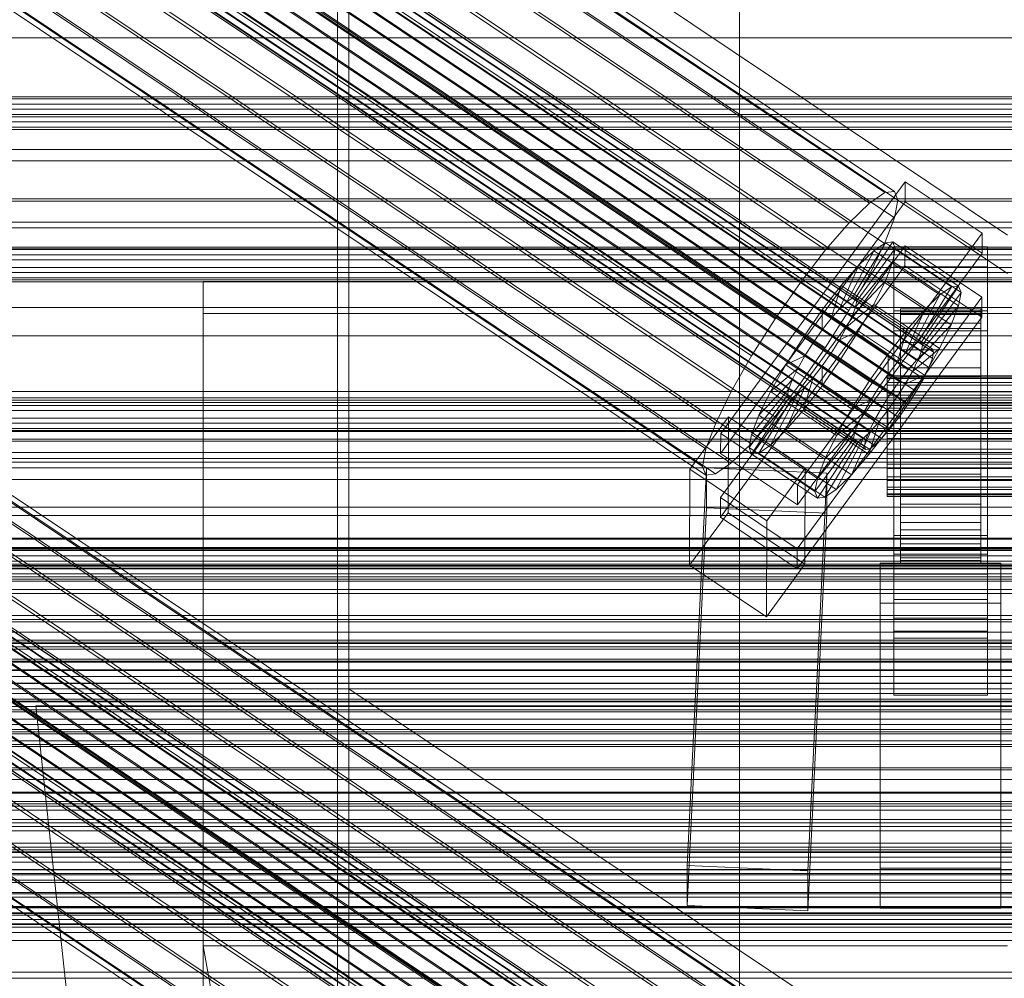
# Model space of a CAD drawing. Header units: millimetres. Extents: x -4738 to 65662, y -68080 to 6847.
# Tile 337 of 656: x -277 to -130, y -33026 to -32883. Entities that reach past the tile are written whole.
import ezdxf

# ---------------------------------------------------------------- set-up
doc = ezdxf.new("R2010")
doc.units = ezdxf.units.MM
for name, color, linetype, lineweight in [('COTAS_P', 1, 'Continuous', 0), ('frontal_C01', 7, 'Continuous', 0), ('frontal_C02', 7, 'Continuous', 0), ('frontal_C02-briq', 7, 'Continuous', 0), ('frontal_C03', 7, 'Continuous', 0), ('frontal_C03-dry', 7, 'Continuous', 0), ('frontal_dosificador', 7, 'Continuous', 0), ('frontal_secador', 7, 'Continuous', 0)]:
    doc.layers.add(name, color=color, linetype=linetype, lineweight=lineweight)
doc.dimstyles.new('R19_100', dxfattribs={"dimtxt": 250, "dimasz": 150, "dimexe": 150, "dimexo": 80, "dimgap": 100, "dimtad": 1, "dimtih": 1, "dimtoh": 1, "dimdsep": 46, "dimcen": 0.09, "dimadec": 0, "dimazin": 0, "dimtfac": 1, "dimtdec": 4, "dimtofl": 0, "dimtmove": 0, "dimatfit": 3, "dimfxl": 1, "dimtolj": 1, "dimtzin": 0, "dimarcsym": 0})

# ---------------------------------------------------------------- blocks, each defined once
blk = doc.blocks.new('DIM_R30_49')
at = {"layer": 'COTAS_P'}
for p, q in [((-150, -32300), (550, -32300)), ((550, -32300), (505, -32450)), ((550, -34900), (550, -32300)), ((550, -32300), (595, -32450)), ((550, -34900), (505, -34750)), ((550, -34900), (595, -34750)), ((-150, -34900), (550, -34900))]:
    blk.add_line(p, q, dxfattribs=at)
blk.add_text('2600 P', height=250, rotation=90, dxfattribs=at).set_placement((450, -33600))

msp = doc.modelspace()

# ---------------------------------------------------------------- linework, layer by layer
at = {"layer": 'frontal_C01'}
for p, q in [((300, -32939.804), (-300, -32939.804)), ((-300, -32963.878), (300, -32963.878)), ((300, -33020.011), (-300, -33020.011)), ((-130, -33020.803), (-250, -33020.803)), ((-250, -33020.803), (-228.298, -33143.494)), ((-250, -33020.803), (-250, -33026.583)), ((300, -33025.623), (-300, -33025.623))]:
    msp.add_line(p, q, dxfattribs=at)
at = {"layer": 'frontal_C02'}
for p, q in [((-332.629, -32785.229), (-148.32, -32908.484)), ((-331.181, -32785.072), (-146.872, -32908.326)), ((-334.938, -32786.817), (-150.629, -32910.072)), ((-330.692, -32786.355), (-146.383, -32909.609)), ((-356.348, -32789.478), (-142.549, -32932.453)), ((-355.53, -32788.916), (-141.731, -32931.891)), ((-355.017, -32788.86), (-141.218, -32931.835)), ((-354.844, -32789.314), (-141.045, -32932.29)), ((-337.95, -32789.726), (-153.641, -32912.981)), ((-331.197, -32788.99), (-146.887, -32912.245)), ((-357.415, -32790.509), (-143.617, -32933.484)), ((-355.022, -32790.248), (-141.224, -32933.224)), ((-358.659, -32791.938), (-144.861, -32934.913)), ((-355.541, -32791.598), (-141.742, -32934.573)), ((-146.196, -32936.643), (-359.995, -32793.667)), ((-356.363, -32793.272), (-142.565, -32936.247)), ((-341.461, -32793.759), (-157.152, -32917.013)), ((-332.659, -32792.8), (-148.35, -32916.055)), ((-361.332, -32795.58), (-147.533, -32938.555)), ((-357.434, -32795.155), (-143.635, -32938.13)), ((-362.578, -32797.544), (-148.779, -32940.52)), ((-358.68, -32797.12), (-144.881, -32940.095)), ((-334.981, -32797.523), (-150.672, -32920.778)), ((-363.648, -32799.428), (-149.85, -32942.403)), ((-360.017, -32799.032), (-146.218, -32942.008)), ((-160.922, -32921.894), (-345.231, -32798.64)), ((-364.471, -32801.101), (-150.672, -32944.077)), ((-361.352, -32800.762), (-147.554, -32943.737)), ((-364.989, -32802.451), (-151.191, -32945.427)), ((-362.596, -32802.191), (-148.798, -32945.166)), ((-338.003, -32802.839), (-153.694, -32926.093)), ((-365.168, -32803.385), (-151.369, -32946.361)), ((-364.995, -32803.84), (-151.196, -32946.815)), ((-364.482, -32803.784), (-150.683, -32946.759)), ((-363.664, -32803.221), (-149.865, -32946.197)), ((-349.002, -32804.037), (-164.693, -32927.291)), ((-341.52, -32808.384), (-157.211, -32931.638)), ((-352.519, -32809.582), (-168.21, -32932.836)), ((-345.291, -32813.781), (-160.982, -32937.035)), ((-355.541, -32814.897), (-171.232, -32938.152)), ((-349.061, -32818.662), (-164.752, -32941.916)), ((-357.863, -32819.62), (-173.554, -32942.875)), ((-359.326, -32823.43), (-175.016, -32946.684)), ((-352.572, -32822.694), (-168.263, -32945.949)), ((-359.83, -32826.066), (-175.521, -32949.32)), ((-355.584, -32825.603), (-171.275, -32948.858)), ((-359.341, -32827.349), (-175.032, -32950.603)), ((-357.893, -32827.191), (-173.584, -32950.445)), ((-130, -32914.819), (-228.298, -32849.083)), ((-228.298, -32849.083), (-228.298, -32982.474)), ((-228.298, -32988.204), (-228.298, -32854.814)), ((-228.298, -32854.814), (-130, -32920.549)), ((425, -32885.412), (-425, -32885.412)), ((-425, -32896.866), (425, -32896.866)), ((300, -32902.079), (-300, -32902.079)), ((-172.809, -32944.392), (-145.277, -32906.87)), ((-145.289, -32909.85), (-145.277, -32906.87)), ((-145.277, -32906.87), (-133.809, -32914.539)), ((-150.629, -32910.072), (-148.32, -32908.484)), ((-148.32, -32908.484), (-146.872, -32908.326)), ((-146.872, -32908.326), (-146.383, -32909.609)), ((300, -32909.43), (-300, -32909.43)), ((-145.289, -32909.85), (-172.821, -32947.373)), ((-153.641, -32912.981), (-150.629, -32910.072)), ((-146.383, -32909.609), (-146.887, -32912.245)), ((-133.821, -32917.519), (-145.289, -32909.85)), ((-157.152, -32917.013), (-153.641, -32912.981)), ((-146.887, -32912.245), (-148.35, -32916.055)), ((-133.809, -32914.539), (-161.341, -32952.061)), ((-133.809, -32914.539), (-133.821, -32917.519)), ((-153.199, -32924.222), (-148.226, -32915.962)), ((-152.686, -32924.166), (-147.143, -32915.844)), ((-148.35, -32916.055), (-150.672, -32920.778)), ((-148.226, -32915.962), (-149.953, -32917.149)), ((-147.143, -32915.844), (-148.226, -32915.962)), ((-148.226, -32915.962), (-138.396, -32922.535)), ((-147.143, -32915.844), (-137.313, -32922.417)), ((-146.777, -32916.803), (-147.143, -32915.844)), ((-172.847, -32953.93), (-145.315, -32916.407)), ((-161.353, -32955.042), (-133.821, -32917.519)), ((-160.922, -32921.894), (-157.152, -32917.013)), ((-154.017, -32924.784), (-149.953, -32917.149)), ((-152.513, -32924.62), (-146.777, -32916.803)), ((-149.953, -32917.149), (-152.207, -32919.325)), ((-149.953, -32917.149), (-140.123, -32923.723)), ((-147.155, -32918.775), (-146.777, -32916.803)), ((-147, -32919.562), (-147, -32916.581)), ((-147, -32916.581), (-133, -32916.581)), ((-147, -32962.4), (-147, -32916.581)), ((-146.777, -32916.803), (-136.948, -32923.377)), ((-145.327, -32919.388), (-145.315, -32916.407)), ((-145.315, -32916.407), (-133.847, -32924.076)), ((-133, -32916.581), (-133, -32919.562)), ((-133, -32916.581), (-133, -32962.4)), ((-332.629, -32918.62), (-148.32, -33041.874)), ((-331.181, -32918.462), (-146.872, -33041.717)), ((-152.692, -32925.554), (-147.155, -32918.775)), ((-148.249, -32921.625), (-147.155, -32918.775)), ((-147.155, -32918.775), (-137.325, -32925.349)), ((-334.938, -32920.207), (-150.629, -33043.462)), ((-330.692, -32919.745), (-146.383, -33042.999)), ((-145.327, -32919.388), (-172.859, -32956.91)), ((-155.085, -32925.815), (-152.207, -32919.325)), ((-152.207, -32919.325), (-154.833, -32922.342)), ((-152.207, -32919.325), (-142.377, -32925.899)), ((-133, -32919.562), (-147, -32919.562)), ((-147, -32919.562), (-147, -32965.38)), ((-133.859, -32927.057), (-145.327, -32919.388)), ((-133, -32965.38), (-133, -32919.562)), ((300, -32921.819), (-300, -32921.819)), ((250, -32921.727), (-250, -32921.727)), ((-250, -32921.727), (-250, -35767.183)), ((-250, -32921.727), (-250, -32926.497)), ((-164.693, -32927.291), (-160.922, -32921.894)), ((-150.672, -32920.778), (-153.694, -32926.093)), ((-153.21, -32926.904), (-148.249, -32921.625)), ((-149.985, -32925.158), (-148.249, -32921.625)), ((-148.249, -32921.625), (-138.419, -32928.198)), ((-356.348, -32922.869), (-142.549, -33065.844)), ((-355.53, -32922.306), (-141.731, -33065.281)), ((-355.017, -32922.25), (-141.218, -33065.225)), ((-354.844, -32922.705), (-141.045, -33065.68)), ((-337.95, -32923.116), (-153.641, -33046.371)), ((-331.197, -32922.381), (-146.887, -33045.635)), ((-154.833, -32922.342), (-157.653, -32925.993)), ((-156.329, -32927.244), (-154.833, -32922.342)), ((-154.833, -32922.342), (-145.003, -32928.915)), ((-138.396, -32922.535), (-143.369, -32930.795)), ((-137.313, -32922.417), (-142.856, -32930.74)), ((-136.948, -32923.377), (-142.683, -32931.194)), ((-140.123, -32923.723), (-138.396, -32922.535)), ((-138.396, -32922.535), (-137.313, -32922.417)), ((-136.948, -32923.377), (-137.325, -32925.349)), ((-137.313, -32922.417), (-136.948, -32923.377)), ((-357.415, -32923.899), (-143.617, -33066.875)), ((-355.022, -32923.639), (-141.224, -33066.614)), ((-133.847, -32924.076), (-161.379, -32961.599)), ((-155.085, -32925.815), (-154.017, -32924.784)), ((-154.017, -32924.784), (-153.199, -32924.222)), ((-144.188, -32931.358), (-154.017, -32924.784)), ((-153.199, -32924.222), (-152.686, -32924.166)), ((-143.369, -32930.795), (-153.199, -32924.222)), ((-152.513, -32924.62), (-152.692, -32925.554)), ((-142.856, -32930.74), (-152.686, -32924.166)), ((-152.686, -32924.166), (-152.513, -32924.62)), ((-142.683, -32931.194), (-152.513, -32924.62)), ((-140.123, -32923.723), (-144.188, -32931.358)), ((-142.377, -32925.899), (-140.123, -32923.723)), ((-133.847, -32924.076), (-133.859, -32927.057)), ((-358.659, -32925.328), (-144.861, -33068.303)), ((-355.541, -32924.988), (-141.742, -33067.964)), ((-332.659, -32926.19), (-148.35, -33049.445)), ((300, -32925.624), (-300, -32925.624)), ((-157.653, -32925.993), (-160.474, -32930.03)), ((-157.653, -32925.993), (-157.665, -32928.973)), ((-147.823, -32932.567), (-157.653, -32925.993)), ((-153.694, -32926.093), (-157.211, -32931.638)), ((-156.329, -32927.244), (-155.085, -32925.815)), ((-145.255, -32932.389), (-155.085, -32925.815)), ((-154.033, -32928.578), (-149.985, -32925.158)), ((-152.692, -32925.554), (-153.21, -32926.904)), ((-142.862, -32932.128), (-152.692, -32925.554)), ((-152.246, -32929.134), (-149.985, -32925.158)), ((-149.985, -32925.158), (-140.156, -32931.731)), ((-147, -32929.099), (-147, -32926.119)), ((-147, -32926.119), (-133, -32926.119)), ((-147, -32971.937), (-147, -32926.119)), ((-146, -32935.802), (-146, -32925.811)), ((-146, -32925.811), (-146, -32926.257)), ((-146, -32925.811), (-134, -32925.811)), ((-146, -32926.658), (-146, -32925.811)), ((-146, -32936.014), (-146, -32926.257)), ((-146, -32926.257), (-146, -32927.966)), ((-146, -32926.257), (-134, -32926.257)), ((-142.377, -32925.899), (-145.255, -32932.389)), ((-145.003, -32928.915), (-142.377, -32925.899)), ((-137.325, -32925.349), (-142.862, -32932.128)), ((-137.325, -32925.349), (-138.419, -32928.198)), ((-134, -32926.257), (-134, -32925.811)), ((-134, -32925.811), (-134, -32935.802)), ((-134, -32925.811), (-134, -32926.658)), ((-134, -32927.966), (-134, -32926.257)), ((-134, -32926.257), (-134, -32936.014)), ((-133, -32926.119), (-133, -32929.099)), ((-133, -32926.119), (-133, -32971.937)), ((-146.196, -33070.033), (-359.995, -32927.058)), ((-356.363, -32926.662), (-142.565, -33069.637)), ((-341.461, -32927.149), (-157.152, -33050.404)), ((-250, -35771.953), (-250, -32926.497)), ((-250, -32926.497), (250, -32926.497)), ((-168.21, -32932.836), (-164.693, -32927.291)), ((-161.391, -32964.579), (-133.859, -32927.057)), ((-157.665, -32928.973), (-156.329, -32927.244)), ((-146.499, -32933.818), (-156.329, -32927.244)), ((-153.21, -32926.904), (-154.033, -32928.578)), ((-143.38, -32933.478), (-153.21, -32926.904)), ((-146, -32936.204), (-146, -32926.658)), ((-146, -32926.658), (-134, -32926.658)), ((-146, -32928.742), (-146, -32926.658)), ((-134, -32926.658), (-134, -32936.204)), ((-134, -32926.658), (-134, -32928.742)), ((-361.332, -32928.97), (-147.533, -33071.945)), ((-357.434, -32928.545), (-143.635, -33071.521)), ((-159.001, -32930.886), (-157.665, -32928.973)), ((-157.665, -32928.973), (-147.835, -32935.547)), ((-154.033, -32928.578), (-155.103, -32930.461)), ((-155.103, -32930.461), (-152.246, -32929.134)), ((-154.877, -32933.282), (-152.246, -32929.134)), ((-144.203, -32935.151), (-154.033, -32928.578)), ((-152.246, -32929.134), (-142.416, -32935.707)), ((-147.823, -32932.567), (-145.003, -32928.915)), ((-133, -32929.099), (-147, -32929.099)), ((-147, -32929.099), (-147, -32974.918)), ((-145.003, -32928.915), (-146.499, -32933.818)), ((-146, -32936.823), (-146, -32927.966)), ((-146, -32927.966), (-146, -32930.822)), ((-146, -32927.966), (-134, -32927.966)), ((-146, -32937.191), (-146, -32928.742)), ((-146, -32928.742), (-134, -32928.742)), ((-146, -32931.92), (-146, -32928.742)), ((-138.419, -32928.198), (-143.38, -32933.478)), ((-138.419, -32928.198), (-140.156, -32931.731)), ((-134, -32930.822), (-134, -32927.966)), ((-134, -32927.966), (-134, -32936.823)), ((-134, -32928.742), (-134, -32937.191)), ((-134, -32928.742), (-134, -32931.92)), ((-133, -32974.918), (-133, -32929.099)), ((-358.68, -32930.51), (-144.881, -33073.486)), ((300, -32929.85), (-300, -32929.85)), ((-160.474, -32930.03), (-163.105, -32934.178)), ((-159.001, -32930.886), (-160.474, -32930.03)), ((-160.474, -32930.03), (-150.644, -32936.604)), ((-155.103, -32930.461), (-156.35, -32932.426)), ((-145.274, -32937.035), (-155.103, -32930.461)), ((-142.856, -32930.74), (-143.369, -32930.795)), ((-142.683, -32931.194), (-142.856, -32930.74)), ((-362.578, -32930.935), (-148.779, -33073.91)), ((-160.922, -33055.285), (-345.231, -32932.03)), ((-334.981, -32930.914), (-150.672, -33054.168)), ((-157.211, -32931.638), (-160.982, -32937.035)), ((-160.247, -32932.851), (-159.001, -32930.886)), ((-149.171, -32937.459), (-159.001, -32930.886)), ((-146, -32938.176), (-146, -32930.822)), ((-146, -32930.822), (-146, -32934.631)), ((-146, -32930.822), (-134, -32930.822)), ((-146, -32938.696), (-146, -32931.92)), ((-146, -32931.92), (-134, -32931.92)), ((-146, -32935.975), (-146, -32931.92)), ((-144.188, -32931.358), (-145.255, -32932.389)), ((-140.156, -32931.731), (-144.203, -32935.151)), ((-143.369, -32930.795), (-144.188, -32931.358)), ((-143.38, -32933.478), (-142.862, -32932.128)), ((-142.862, -32932.128), (-142.683, -32931.194)), ((-142.549, -32932.453), (-141.731, -32931.891)), ((-140.156, -32931.731), (-142.416, -32935.707)), ((-141.731, -32931.891), (-141.218, -32931.835)), ((-141.218, -32931.835), (-141.045, -32932.29)), ((-134, -32934.631), (-134, -32930.822)), ((-134, -32930.822), (-134, -32938.176)), ((-134, -32931.92), (-134, -32938.696)), ((-134, -32931.92), (-134, -32935.975)), ((-363.648, -32932.818), (-149.85, -33075.793)), ((-360.017, -32932.423), (-146.218, -33075.398)), ((-171.232, -32938.152), (-168.21, -32932.836)), ((-160.247, -32932.851), (-163.105, -32934.178)), ((-161.318, -32934.734), (-160.247, -32932.851)), ((-150.417, -32939.424), (-160.247, -32932.851)), ((-157.698, -32937.319), (-154.877, -32933.282)), ((-156.35, -32932.426), (-157.686, -32934.338)), ((-156.35, -32932.426), (-154.877, -32933.282)), ((-146.52, -32939), (-156.35, -32932.426)), ((-154.877, -32933.282), (-145.047, -32939.855)), ((-150.644, -32936.604), (-147.823, -32932.567)), ((-147.835, -32935.547), (-147.823, -32932.567)), ((-145.255, -32932.389), (-146.499, -32933.818)), ((-144.861, -32934.913), (-143.617, -32933.484)), ((-144.203, -32935.151), (-143.38, -32933.478)), ((-143.617, -32933.484), (-142.549, -32932.453)), ((-141.224, -32933.224), (-141.742, -32934.573)), ((-141.045, -32932.29), (-141.224, -32933.224)), ((-364.471, -32934.492), (-150.672, -33077.467)), ((-361.352, -32934.152), (-147.554, -33077.127)), ((-163.105, -32934.178), (-165.365, -32938.154)), ((-161.318, -32934.734), (-165.365, -32938.154)), ((-163.105, -32934.178), (-153.275, -32940.752)), ((-162.14, -32936.408), (-161.318, -32934.734)), ((-151.488, -32941.308), (-161.318, -32934.734)), ((-157.686, -32934.338), (-159.022, -32936.068)), ((-157.686, -32934.338), (-157.698, -32937.319)), ((-147.856, -32940.912), (-157.686, -32934.338)), ((-146.499, -32933.818), (-147.835, -32935.547)), ((-146.196, -32936.643), (-144.861, -32934.913)), ((-146, -32939.98), (-146, -32934.631)), ((-146, -32934.631), (-146, -32939.132)), ((-146, -32934.631), (-134, -32934.631)), ((-145.274, -32937.035), (-144.203, -32935.151)), ((-141.742, -32934.573), (-142.565, -32936.247)), ((-134, -32939.132), (-134, -32934.631)), ((-134, -32934.631), (-134, -32939.98)), ((-364.989, -32935.842), (-151.191, -33078.817)), ((-363.664, -32936.612), (-149.865, -33079.587)), ((-362.596, -32935.581), (-148.798, -33078.556)), ((-338.003, -32936.229), (-153.694, -33059.484)), ((-162.14, -32936.408), (-167.102, -32941.687)), ((-162.659, -32937.757), (-162.14, -32936.408)), ((-152.311, -32942.981), (-162.14, -32936.408)), ((-159.022, -32936.068), (-160.518, -32940.97)), ((-159.022, -32936.068), (-160.266, -32937.497)), ((-149.192, -32942.641), (-159.022, -32936.068)), ((-153.275, -32940.752), (-150.644, -32936.604)), ((-150.644, -32936.604), (-149.171, -32937.459)), ((-147.835, -32935.547), (-149.171, -32937.459)), ((-148, -32936.204), (-148, -32935.802)), ((-148, -32935.802), (-148, -32936.014)), ((-148, -32935.802), (148, -32935.802)), ((-148, -32936.014), (-148, -32936.823)), ((-148, -32936.014), (148, -32936.014)), ((-148, -32937.191), (-148, -32936.204)), ((-148, -32936.204), (148, -32936.204)), ((-147.533, -32938.555), (-146.196, -32936.643)), ((-146, -32936.014), (-146, -32935.802)), ((-134, -32935.802), (-146, -32935.802)), ((-146, -32935.802), (-146, -32936.204)), ((-146, -32940.617), (-146, -32935.975)), ((-146, -32935.975), (-134, -32935.975)), ((-146, -32940.631), (-146, -32935.975)), ((-146, -32936.823), (-146, -32936.014)), ((-134, -32936.014), (-146, -32936.014)), ((-134, -32936.204), (-146, -32936.204)), ((-146, -32936.204), (-146, -32937.191)), ((-142.416, -32935.707), (-145.274, -32937.035)), ((-142.416, -32935.707), (-145.047, -32939.855)), ((-142.565, -32936.247), (-143.635, -32938.13)), ((-134, -32935.802), (-134, -32936.014)), ((-134, -32936.204), (-134, -32935.802)), ((-134, -32935.975), (-134, -32940.617)), ((-134, -32935.975), (-134, -32940.631)), ((-134, -32936.014), (-134, -32936.823)), ((-134, -32937.191), (-134, -32936.204)), ((-365.168, -32936.776), (-151.369, -33079.751)), ((-364.995, -32937.23), (-151.196, -33080.205)), ((-364.482, -32937.174), (-150.683, -33080.15)), ((-349.002, -32937.427), (-164.693, -33060.682)), ((-162.659, -32937.757), (-168.196, -32944.537)), ((-160.982, -32937.035), (-164.752, -32941.916)), ((-160.266, -32937.497), (-163.144, -32943.987)), ((-162.837, -32938.691), (-162.659, -32937.757)), ((-152.829, -32944.331), (-162.659, -32937.757)), ((-160.266, -32937.497), (-161.333, -32938.528)), ((-160.518, -32940.97), (-157.698, -32937.319)), ((-150.436, -32944.07), (-160.266, -32937.497)), ((-157.698, -32937.319), (-147.868, -32943.892)), ((-149.171, -32937.459), (-150.417, -32939.424)), ((-148, -32936.823), (-148, -32938.176)), ((-148, -32936.823), (148, -32936.823)), ((-148, -32938.696), (-148, -32937.191)), ((-148, -32937.191), (148, -32937.191)), ((-146.52, -32939), (-145.274, -32937.035)), ((-146, -32938.176), (-146, -32936.823)), ((-134, -32936.823), (-146, -32936.823)), ((-134, -32937.191), (-146, -32937.191)), ((-146, -32937.191), (-146, -32938.696)), ((-143.635, -32938.13), (-144.881, -32940.095)), ((-134, -32936.823), (-134, -32938.176)), ((-134, -32938.696), (-134, -32937.191)), ((-173.554, -32942.875), (-171.232, -32938.152)), ((-162.837, -32938.691), (-168.573, -32946.509)), ((-162.664, -32939.146), (-168.208, -32947.468)), ((-162.151, -32939.09), (-167.125, -32947.35)), ((-165.365, -32938.154), (-167.102, -32941.687)), ((-161.333, -32938.528), (-165.397, -32946.163)), ((-165.365, -32938.154), (-155.535, -32944.728)), ((-162.664, -32939.146), (-162.837, -32938.691)), ((-153.008, -32945.265), (-162.837, -32938.691)), ((-162.151, -32939.09), (-162.664, -32939.146)), ((-152.835, -32945.72), (-162.664, -32939.146)), ((-161.333, -32938.528), (-162.151, -32939.09)), ((-152.321, -32945.664), (-162.151, -32939.09)), ((-151.503, -32945.101), (-161.333, -32938.528)), ((-153.275, -32940.752), (-150.417, -32939.424)), ((-150.417, -32939.424), (-151.488, -32941.308)), ((-148.779, -32940.52), (-147.533, -32938.555)), ((-148, -32938.176), (-148, -32939.98)), ((-148, -32938.176), (148, -32938.176)), ((-148, -32940.617), (-148, -32938.696)), ((-148, -32938.696), (148, -32938.696)), ((-147.856, -32940.912), (-146.52, -32939)), ((-145.047, -32939.855), (-146.52, -32939)), ((-146, -32939.98), (-146, -32938.176)), ((-134, -32938.176), (-146, -32938.176)), ((-134, -32938.696), (-146, -32938.696)), ((-146, -32938.696), (-146, -32940.617)), ((-146, -32939.132), (-146, -32942.112)), ((-134, -32939.132), (-146, -32939.132)), ((-146, -32939.132), (-146, -32944.019)), ((-134, -32938.176), (-134, -32939.98)), ((-134, -32940.617), (-134, -32938.696)), ((-134, -32942.112), (-134, -32939.132)), ((-134, -32944.019), (-134, -32939.132)), ((-163.144, -32943.987), (-160.518, -32940.97)), ((-160.518, -32940.97), (-150.688, -32947.544)), ((-155.535, -32944.728), (-153.275, -32940.752)), ((-149.85, -32942.403), (-148.779, -32940.52)), ((-149.192, -32942.641), (-147.856, -32940.912)), ((-148, -32939.98), (-148, -32942.112)), ((-148, -32939.98), (148, -32939.98)), ((-148, -32942.823), (-148, -32940.617)), ((-148, -32940.617), (148, -32940.617)), ((-145.047, -32939.855), (-147.868, -32943.892)), ((-147.868, -32943.892), (-147.856, -32940.912)), ((-144.881, -32940.095), (-146.218, -32942.008)), ((-146, -32942.112), (-146, -32939.98)), ((-134, -32939.98), (-146, -32939.98)), ((-134, -32940.617), (-146, -32940.617)), ((-146, -32940.617), (-146, -32942.823)), ((-146, -32942.823), (-146, -32940.631)), ((-146, -32940.631), (-134, -32940.631)), ((-146, -32945.571), (-146, -32940.631)), ((-134, -32939.98), (-134, -32942.112)), ((-134, -32942.823), (-134, -32940.617)), ((-134, -32940.631), (-134, -32942.823)), ((-134, -32940.631), (-134, -32945.571)), ((-341.52, -32941.774), (-157.211, -33065.029)), ((-177.394, -32949.752), (-171.658, -32941.934)), ((-171.715, -32956.241), (-171.658, -32941.934)), ((-171.658, -32941.934), (-160.19, -32949.604)), ((-164.752, -32941.916), (-168.263, -32945.949)), ((-167.102, -32941.687), (-168.196, -32944.537)), ((-167.102, -32941.687), (-157.272, -32948.261)), ((-155.535, -32944.728), (-151.488, -32941.308)), ((-151.488, -32941.308), (-152.311, -32942.981)), ((-150.672, -32944.077), (-149.85, -32942.403)), ((-148, -32942.112), (-148, -32944.427)), ((148, -32942.112), (-148, -32942.112)), ((-146.218, -32942.008), (-147.554, -32943.737)), ((-146, -32942.112), (-134, -32942.112)), ((-146, -32944.427), (-146, -32942.112)), ((-134, -32942.112), (-134, -32944.427)), ((-352.519, -32942.972), (-168.21, -33066.227)), ((-175.016, -32946.684), (-173.554, -32942.875)), ((-165.397, -32946.163), (-163.144, -32943.987)), ((-163.144, -32943.987), (-153.314, -32950.56)), ((-157.272, -32948.261), (-152.311, -32942.981)), ((-152.311, -32942.981), (-152.829, -32944.331)), ((-150.688, -32947.544), (-149.192, -32942.641)), ((-147.868, -32943.892), (-150.688, -32947.544)), ((-150.436, -32944.07), (-149.192, -32942.641)), ((-147.554, -32943.737), (-148.798, -32945.166)), ((-148, -32945.163), (-148, -32942.823)), ((-148, -32942.823), (148, -32942.823)), ((-134, -32942.823), (-146, -32942.823)), ((-146, -32942.823), (-146, -32945.163)), ((-134, -32945.163), (-134, -32942.823)), ((-172.809, -32944.392), (-172.821, -32947.373)), ((-161.341, -32952.061), (-172.809, -32944.392)), ((-168.196, -32944.537), (-168.573, -32946.509)), ((-168.196, -32944.537), (-158.366, -32951.11)), ((-158.743, -32953.082), (-153.008, -32945.265)), ((-158.366, -32951.11), (-152.829, -32944.331)), ((-157.272, -32948.261), (-155.535, -32944.728)), ((-155.567, -32952.736), (-151.503, -32945.101)), ((-153.314, -32950.56), (-150.436, -32944.07)), ((-152.829, -32944.331), (-153.008, -32945.265)), ((-153.008, -32945.265), (-152.835, -32945.72)), ((-152.321, -32945.664), (-151.503, -32945.101)), ((-151.503, -32945.101), (-150.436, -32944.07)), ((-151.369, -32946.361), (-151.191, -32945.427)), ((-151.191, -32945.427), (-150.672, -32944.077)), ((-148.798, -32945.166), (-149.865, -32946.197)), ((-148, -32944.427), (-148, -32946.767)), ((-148, -32944.427), (148, -32944.427)), ((-148, -32947.477), (-148, -32945.163)), ((-148, -32945.163), (148, -32945.163)), ((-146, -32944.427), (-146, -32944.019)), ((-146, -32944.019), (-146, -32948.959)), ((-146, -32944.019), (-134, -32944.019)), ((-146, -32946.767), (-146, -32944.427)), ((-134, -32944.427), (-146, -32944.427)), ((-146, -32945.163), (-146, -32945.571)), ((-134, -32945.163), (-146, -32945.163)), ((-146, -32945.163), (-146, -32947.477)), ((-134, -32948.959), (-134, -32944.019)), ((-134, -32944.019), (-134, -32944.427)), ((-134, -32944.427), (-134, -32946.767)), ((-134, -32945.571), (-134, -32945.163)), ((-134, -32947.477), (-134, -32945.163)), ((-175.521, -32949.32), (-175.016, -32946.684)), ((-168.263, -32945.949), (-171.275, -32948.858)), ((-168.573, -32946.509), (-168.208, -32947.468)), ((-168.573, -32946.509), (-158.743, -32953.082)), ((-167.125, -32947.35), (-165.397, -32946.163)), ((-165.397, -32946.163), (-155.567, -32952.736)), ((-158.378, -32954.042), (-152.835, -32945.72)), ((-157.295, -32953.924), (-152.321, -32945.664)), ((-152.835, -32945.72), (-152.321, -32945.664)), ((-151.196, -32946.815), (-151.369, -32946.361)), ((-150.683, -32946.759), (-151.196, -32946.815)), ((-149.865, -32946.197), (-150.683, -32946.759)), ((-148, -32946.767), (-148, -32948.973)), ((-148, -32946.767), (148, -32946.767)), ((-146, -32945.571), (-134, -32945.571)), ((-146, -32950.458), (-146, -32945.571)), ((-146, -32948.973), (-146, -32946.767)), ((-146, -32946.767), (-146, -32948.959)), ((-134, -32946.767), (-146, -32946.767)), ((-134, -32945.571), (-134, -32950.458)), ((-134, -32948.959), (-134, -32946.767)), ((-134, -32946.767), (-134, -32948.973)), ((-355.541, -32948.287), (-171.232, -33071.542)), ((-345.291, -32947.171), (-160.982, -33070.426)), ((-172.821, -32947.373), (-161.353, -32955.042)), ((-168.208, -32947.468), (-167.125, -32947.35)), ((-168.208, -32947.468), (-158.378, -32954.042)), ((-167.125, -32947.35), (-157.295, -32953.924)), ((-158.366, -32951.11), (-157.272, -32948.261)), ((-150.688, -32947.544), (-153.314, -32950.56)), ((-148, -32949.61), (-148, -32947.477)), ((-148, -32947.477), (148, -32947.477)), ((-146, -32947.477), (-146, -32950.458)), ((-134, -32947.477), (-146, -32947.477)), ((-146, -32947.477), (-146, -32949.61)), ((-134, -32950.458), (-134, -32947.477)), ((-134, -32949.61), (-134, -32947.477)), ((-177.811, -33008.811), (-174.943, -32949.545)), ((-177.394, -32949.752), (-177.451, -32964.058)), ((-165.926, -32957.421), (-177.394, -32949.752)), ((-175.032, -32950.603), (-175.521, -32949.32)), ((-174.943, -32955.507), (-174.943, -32949.545)), ((-174.943, -32949.545), (-156.962, -32950.338)), ((-171.275, -32948.858), (-173.584, -32950.445)), ((-160.19, -32949.604), (-165.926, -32957.421)), ((-160.19, -32949.604), (-160.247, -32963.91)), ((-148, -32948.973), (-148, -32950.894)), ((-148, -32948.973), (148, -32948.973)), ((-148, -32951.414), (-148, -32949.61)), ((-148, -32949.61), (148, -32949.61)), ((-146, -32948.959), (-146, -32953.615)), ((-146, -32948.959), (-134, -32948.959)), ((-146, -32950.894), (-146, -32948.973)), ((-146, -32948.973), (-146, -32953.615)), ((-134, -32948.973), (-146, -32948.973)), ((-146, -32949.61), (-146, -32954.959)), ((-134, -32949.61), (-146, -32949.61)), ((-146, -32949.61), (-146, -32951.414)), ((-134, -32953.615), (-134, -32948.959)), ((-134, -32953.615), (-134, -32948.973)), ((-134, -32948.973), (-134, -32950.894)), ((-134, -32954.959), (-134, -32949.61)), ((-134, -32951.414), (-134, -32949.61)), ((-173.584, -32950.445), (-175.032, -32950.603)), ((-156.962, -32950.338), (-159.83, -33009.603)), ((-158.743, -32953.082), (-158.366, -32951.11)), ((-156.962, -32950.338), (-156.962, -32956.3)), ((-153.314, -32950.56), (-155.567, -32952.736)), ((-148, -32950.894), (-148, -32952.399)), ((-148, -32950.894), (148, -32950.894)), ((-146, -32950.458), (-134, -32950.458)), ((-146, -32954.959), (-146, -32950.458)), ((-146, -32952.399), (-146, -32950.894)), ((-146, -32950.894), (-146, -32957.67)), ((-134, -32950.894), (-146, -32950.894)), ((-134, -32950.458), (-134, -32954.959)), ((-134, -32957.67), (-134, -32950.894)), ((-134, -32950.894), (-134, -32952.399)), ((-349.061, -32952.052), (-164.752, -33075.307)), ((-161.353, -32955.042), (-161.341, -32952.061)), ((-155.567, -32952.736), (-157.295, -32953.924)), ((-148, -32952.766), (-148, -32951.414)), ((-148, -32951.414), (148, -32951.414)), ((-148, -32952.399), (-148, -32953.386)), ((-148, -32952.399), (148, -32952.399)), ((-148, -32953.576), (-148, -32952.766)), ((-148, -32952.766), (148, -32952.766)), ((-146, -32951.414), (-146, -32958.767)), ((-134, -32951.414), (-146, -32951.414)), ((-146, -32951.414), (-146, -32952.766)), ((-146, -32953.386), (-146, -32952.399)), ((-146, -32952.399), (-146, -32960.848)), ((-134, -32952.399), (-146, -32952.399)), ((-146, -32952.766), (-146, -32961.624)), ((-134, -32952.766), (-146, -32952.766)), ((-146, -32952.766), (-146, -32953.576)), ((-134, -32958.767), (-134, -32951.414)), ((-134, -32952.766), (-134, -32951.414)), ((-134, -32960.848), (-134, -32952.399)), ((-134, -32952.399), (-134, -32953.386)), ((-134, -32961.624), (-134, -32952.766)), ((-134, -32953.576), (-134, -32952.766)), ((-357.863, -32953.011), (-173.554, -33076.265)), ((-172.847, -32953.93), (-172.859, -32956.91)), ((-161.379, -32961.599), (-172.847, -32953.93)), ((-158.378, -32954.042), (-158.743, -32953.082)), ((-157.295, -32953.924), (-158.378, -32954.042)), ((-148, -32953.386), (-148, -32953.787)), ((-148, -32953.386), (148, -32953.386)), ((-148, -32953.787), (-148, -32953.576)), ((-148, -32953.576), (148, -32953.576)), ((-148, -32953.787), (148, -32953.787)), ((-146, -32953.787), (-146, -32953.386)), ((-146, -32953.386), (-146, -32962.931)), ((-134, -32953.386), (-146, -32953.386)), ((-146, -32953.576), (-146, -32963.333)), ((-134, -32953.576), (-146, -32953.576)), ((-146, -32953.576), (-146, -32953.787)), ((-146, -32953.615), (-146, -32957.67)), ((-146, -32953.615), (-134, -32953.615)), ((-146, -32953.787), (-146, -32963.779)), ((-134, -32953.787), (-146, -32953.787)), ((-134, -32962.931), (-134, -32953.386)), ((-134, -32953.386), (-134, -32953.787)), ((-134, -32963.333), (-134, -32953.576)), ((-134, -32953.787), (-134, -32953.576)), ((-134, -32957.67), (-134, -32953.615)), ((-134, -32963.779), (-134, -32953.787)), ((-177.811, -33014.773), (-174.943, -32955.507)), ((-156.962, -32956.3), (-174.943, -32955.507)), ((-146, -32954.959), (-134, -32954.959)), ((-146, -32958.767), (-146, -32954.959)), ((-134, -32954.959), (-134, -32958.767)), ((-359.326, -32956.82), (-175.016, -33080.075)), ((-352.572, -32956.085), (-168.263, -33079.339)), ((-171.715, -32956.241), (-177.451, -32964.058)), ((-172.859, -32956.91), (-161.391, -32964.579)), ((-160.247, -32963.91), (-171.715, -32956.241)), ((-159.83, -33015.565), (-156.962, -32956.3)), ((-165.983, -32971.727), (-165.926, -32957.421)), ((-146, -32957.67), (-146, -32960.848)), ((-146, -32957.67), (-134, -32957.67)), ((-134, -32960.848), (-134, -32957.67)), ((-359.83, -32959.456), (-175.521, -33082.711)), ((-355.584, -32958.994), (-171.275, -33082.248)), ((-147, -32973.903), (-147, -32959.596)), ((-147, -32959.596), (-133, -32959.596)), ((-147, -32969.142), (-147, -32959.596)), ((-146, -32958.767), (-134, -32958.767)), ((-146, -32961.624), (-146, -32958.767)), ((-134, -32958.767), (-134, -32961.624)), ((-133, -32959.596), (-133, -32973.903)), ((-133, -32959.596), (-133, -32969.142)), ((-359.341, -32960.739), (-175.032, -33083.994)), ((-357.893, -32960.581), (-173.584, -33083.836)), ((-161.391, -32964.579), (-161.379, -32961.599)), ((-146, -32960.848), (-146, -32962.931)), ((-146, -32960.848), (-134, -32960.848)), ((-146, -32961.624), (-134, -32961.624)), ((-146, -32963.333), (-146, -32961.624)), ((-134, -32962.931), (-134, -32960.848)), ((-134, -32961.624), (-134, -32963.333)), ((-133, -32962.4), (-147, -32962.4)), ((-147, -32962.4), (-147, -32965.38)), ((-146, -32962.931), (-146, -32963.779)), ((-146, -32962.931), (-134, -32962.931)), ((-134, -32963.779), (-134, -32962.931)), ((-133, -32965.38), (-133, -32962.4)), ((-177.451, -32964.058), (-165.983, -32971.727)), ((-165.983, -32971.727), (-160.247, -32963.91)), ((-149, -32969.73), (-149, -32963.769)), ((-149, -32963.769), (-131, -32963.769)), ((-149, -33009.206), (-149, -32963.769)), ((-146, -32963.333), (-134, -32963.333)), ((-146, -32963.779), (-146, -32963.333)), ((-146, -32963.779), (-134, -32963.779)), ((-134, -32963.333), (-134, -32963.779)), ((-131, -32963.769), (-131, -32969.73)), ((-131, -32963.769), (-131, -33009.206)), ((-147, -32965.38), (-133, -32965.38)), ((-131, -32969.73), (-149, -32969.73)), ((-149, -33015.167), (-149, -32969.73)), ((-133, -32969.142), (-147, -32969.142)), ((-147, -32969.142), (-147, -32983.448)), ((-133, -32983.448), (-133, -32969.142)), ((-131, -33015.167), (-131, -32969.73)), ((-133, -32971.937), (-147, -32971.937)), ((-147, -32971.937), (-147, -32974.918)), ((-133, -32974.918), (-133, -32971.937)), ((-133, -32973.903), (-147, -32973.903)), ((-147, -32973.903), (-147, -32983.448)), ((-133, -32983.448), (-133, -32973.903)), ((-147, -32974.918), (-133, -32974.918)), ((-130, -33048.209), (-228.298, -32982.474)), ((-228.298, -32982.474), (-228.298, -33115.864)), ((-228.298, -32982.474), (-228.298, -32988.204)), ((-147, -32983.448), (-133, -32983.448)), ((-228.298, -33121.594), (-228.298, -32988.204)), ((-228.298, -32988.204), (-130, -33053.94)), ((-425, -33003.661), (425, -33003.661)), ((-159.83, -33009.603), (-177.811, -33008.811)), ((-177.811, -33008.811), (-177.811, -33014.773)), ((-159.83, -33015.565), (-159.83, -33009.603)), ((-131, -33009.206), (-149, -33009.206)), ((-149, -33009.206), (-149, -33015.167)), ((-131, -33015.167), (-131, -33009.206)), ((425, -33015.116), (-425, -33015.116)), ((-177.811, -33014.773), (-159.83, -33015.565)), ((-149, -33015.167), (-131, -33015.167)), ((425, -33018.802), (-425, -33018.802))]:
    msp.add_line(p, q, dxfattribs=at)
at = {"layer": 'frontal_C02-briq'}
for q in [(-255, -33170), (275, -32985)]:
    msp.add_line((-275, -32985), q, dxfattribs=at)
at = {"layer": 'frontal_C03'}
for p, q in [((1250, -32894.186), (-1250, -32894.186)), ((1250, -32894.503), (-1250, -32894.503)), ((1250, -32895.297), (-1250, -32895.297)), ((-1250, -32896.061), (1250, -32896.061)), ((1250, -32897.184), (-1250, -32897.184)), ((1250, -32897.948), (-1250, -32897.948)), ((1250, -32898.742), (-1250, -32898.742)), ((1250, -32899.058), (-1250, -32899.058)), ((1250, -32916.644), (-1250, -32916.644)), ((1250, -32916.96), (-1250, -32916.96)), ((1250, -32917.754), (-1250, -32917.754)), ((-1250, -32918.518), (1250, -32918.518)), ((1250, -32919.641), (-1250, -32919.641)), ((1250, -32920.405), (-1250, -32920.405)), ((1250, -32921.199), (-1250, -32921.199)), ((1250, -32921.516), (-1250, -32921.516)), ((1250, -32939.101), (-1250, -32939.101)), ((1250, -32939.418), (-1250, -32939.418)), ((1250, -32940.212), (-1250, -32940.212)), ((-1250, -32940.976), (1250, -32940.976)), ((1250, -32942.099), (-1250, -32942.099)), ((1250, -32942.863), (-1250, -32942.863)), ((1250, -32943.657), (-1250, -32943.657)), ((1250, -32943.974), (-1250, -32943.974)), ((1250, -32945.245), (-1250, -32945.245)), ((1250, -32945.539), (-1250, -32945.539)), ((1250, -32948.704), (-1250, -32948.704)), ((1250, -32949.542), (-1250, -32949.542)), ((1250, -32955.391), (-1250, -32955.391)), ((1250, -32956.644), (-1250, -32956.644)), ((1496, -32960.038), (-1496, -32960.038)), ((1496, -32960.156), (-1496, -32960.156)), ((1496, -32961.422), (-1496, -32961.422)), ((1250, -32961.559), (-1250, -32961.559)), ((1496, -32961.757), (-1496, -32961.757)), ((1250, -32961.875), (-1250, -32961.875)), ((1250, -32962.669), (-1250, -32962.669)), ((1496, -32964.096), (-1496, -32964.096)), ((-1250, -32963.434), (1250, -32963.434)), ((-1250, -32964.286), (1250, -32964.286)), ((1250, -32964.556), (-1250, -32964.556)), ((1496, -32964.598), (-1496, -32964.598)), ((1250, -32965.321), (-1250, -32965.321)), ((1250, -32965.765), (-1250, -32965.765)), ((1250, -32966.115), (-1250, -32966.115)), ((1250, -32966.431), (-1250, -32966.431)), ((-1496, -32967.655), (1496, -32967.655)), ((1496, -32968.246), (-1496, -32968.246)), ((1496, -32971.555), (-1496, -32971.555)), ((1496, -32972.146), (-1496, -32972.146)), ((1250, -32974.036), (-1250, -32974.036)), ((1496, -32975.203), (-1496, -32975.203)), ((1496, -32975.704), (-1496, -32975.704)), ((1250, -32975.515), (-1250, -32975.515)), ((1250, -32976.203), (-1250, -32976.203)), ((1250, -32976.579), (-1250, -32976.579)), ((1496, -32978.044), (-1496, -32978.044)), ((1496, -32978.379), (-1496, -32978.379)), ((1496, -32979.645), (-1496, -32979.645)), ((1496, -32979.763), (-1496, -32979.763)), ((1250, -32980.631), (-1250, -32980.631)), ((1250, -32981.703), (-1250, -32981.703)), ((1250, -32983.156), (-1250, -32983.156)), ((1250, -32984.017), (-1250, -32984.017)), ((1250, -32984.333), (-1250, -32984.333)), ((1250, -32984.41), (-1250, -32984.41)), ((1250, -32985.127), (-1250, -32985.127)), ((-1250, -32985.891), (1250, -32985.891)), ((1250, -32987.014), (-1250, -32987.014)), ((1250, -32987.778), (-1250, -32987.778)), ((1250, -32988.572), (-1250, -32988.572)), ((1250, -32988.889), (-1250, -32988.889)), ((1250, -32989.189), (-1250, -32989.189)), ((1250, -32990.259), (-1250, -32990.259)), ((1250, -32990.794), (-1250, -32990.794)), ((1250, -32991.096), (-1250, -32991.096)), ((1250, -32994.262), (-1250, -32994.262)), ((1250, -32994.556), (-1250, -32994.556)), ((1496, -32997.899), (-1496, -32997.899)), ((1496, -32998.017), (-1496, -32998.017)), ((1496, -32999.283), (-1496, -32999.283)), ((1496, -32999.618), (-1496, -32999.618)), ((-1250, -33000.575), (1250, -33000.575)), ((1496, -33001.958), (-1496, -33001.958)), ((1496, -33002.459), (-1496, -33002.459)), ((1250, -33002.468), (-1250, -33002.468)), ((-1496, -33005.516), (1496, -33005.516)), ((1496, -33006.107), (-1496, -33006.107)), ((1250, -33006.474), (-1250, -33006.474)), ((1250, -33006.791), (-1250, -33006.791)), ((1250, -33007.585), (-1250, -33007.585)), ((-1250, -33008.349), (1250, -33008.349)), ((1496, -33009.416), (-1496, -33009.416)), ((1496, -33010.007), (-1496, -33010.007)), ((1250, -33009.472), (-1250, -33009.472)), ((1250, -33010.236), (-1250, -33010.236)), ((1250, -33011.03), (-1250, -33011.03)), ((1250, -33011.346), (-1250, -33011.346)), ((1496, -33013.064), (-1496, -33013.064)), ((1496, -33013.566), (-1496, -33013.566)), ((1250, -33013.055), (-1250, -33013.055)), ((1496, -33015.905), (-1496, -33015.905)), ((1250, -33014.948), (-1250, -33014.948)), ((1496, -33016.24), (-1496, -33016.24)), ((1496, -33017.506), (-1496, -33017.506)), ((1496, -33017.624), (-1496, -33017.624)), ((1250, -33024.73), (-1250, -33024.73))]:
    msp.add_line(p, q, dxfattribs=at)
at = {"layer": 'frontal_C03-dry'}
for p, q in [((-1250, -32903.75), (1250, -32903.75)), ((1250, -32909.75), (-1250, -32909.75)), ((1290, -32912.875), (-1290, -32912.875)), ((1250, -32913.75), (-1250, -32913.75)), ((-1290, -32916.875), (1290, -32916.875)), ((-1250, -32938.125), (1250, -32938.125)), ((1250, -32944.125), (-1250, -32944.125)), ((1290, -32947.25), (-1290, -32947.25)), ((1250, -32948.125), (-1250, -32948.125)), ((-1290, -32951.25), (1290, -32951.25)), ((-1250, -32972.5), (1250, -32972.5)), ((1250, -32978.5), (-1250, -32978.5)), ((1290, -32981.625), (-1290, -32981.625)), ((1250, -32982.5), (-1250, -32982.5)), ((-1290, -32985.625), (1290, -32985.625)), ((-1250, -33006.875), (1250, -33006.875)), ((1250, -33012.875), (-1250, -33012.875)), ((1290, -33016), (-1290, -33016)), ((1250, -33016.875), (-1250, -33016.875)), ((-1290, -33020), (1290, -33020))]:
    msp.add_line(p, q, dxfattribs=at)
at = {"layer": 'frontal_dosificador'}
for p, q in [((-230, -33900), (-230, -32340)), ((-170, -33900), (-170, -32340))]:
    msp.add_line(p, q, dxfattribs=at)
at = {"layer": 'frontal_secador'}
for p, q in [((1300, -32996), (-1300, -32996)), ((-1400, -33000), (1400, -33000)), ((-1380, -33000), (1380, -33000)), ((-1300, -33000), (1300, -33000)), ((-1380, -33003), (1380, -33003)), ((-1265, -33015), (1265, -33015)), ((-1300, -33016), (1300, -33016)), ((-1265, -33018), (1265, -33018)), ((1300, -33020), (-1300, -33020))]:
    msp.add_line(p, q, dxfattribs=at)

# ---------------------------------------------------------------- dimensions: what is measured, and where the dimension line sits
at = {"layer": 'COTAS_P'}
dim = msp.add_aligned_dim(p1=(-150, -34900), p2=(-150, -32300), distance=-700, text='<> P', dimstyle='R19_100', dxfattribs=at)
dim.commit()
dim.dimension.update_dxf_attribs({"geometry": 'DIM_R30_49', "text_midpoint": (550, -33600)})

doc.saveas('drawing.dxf')
